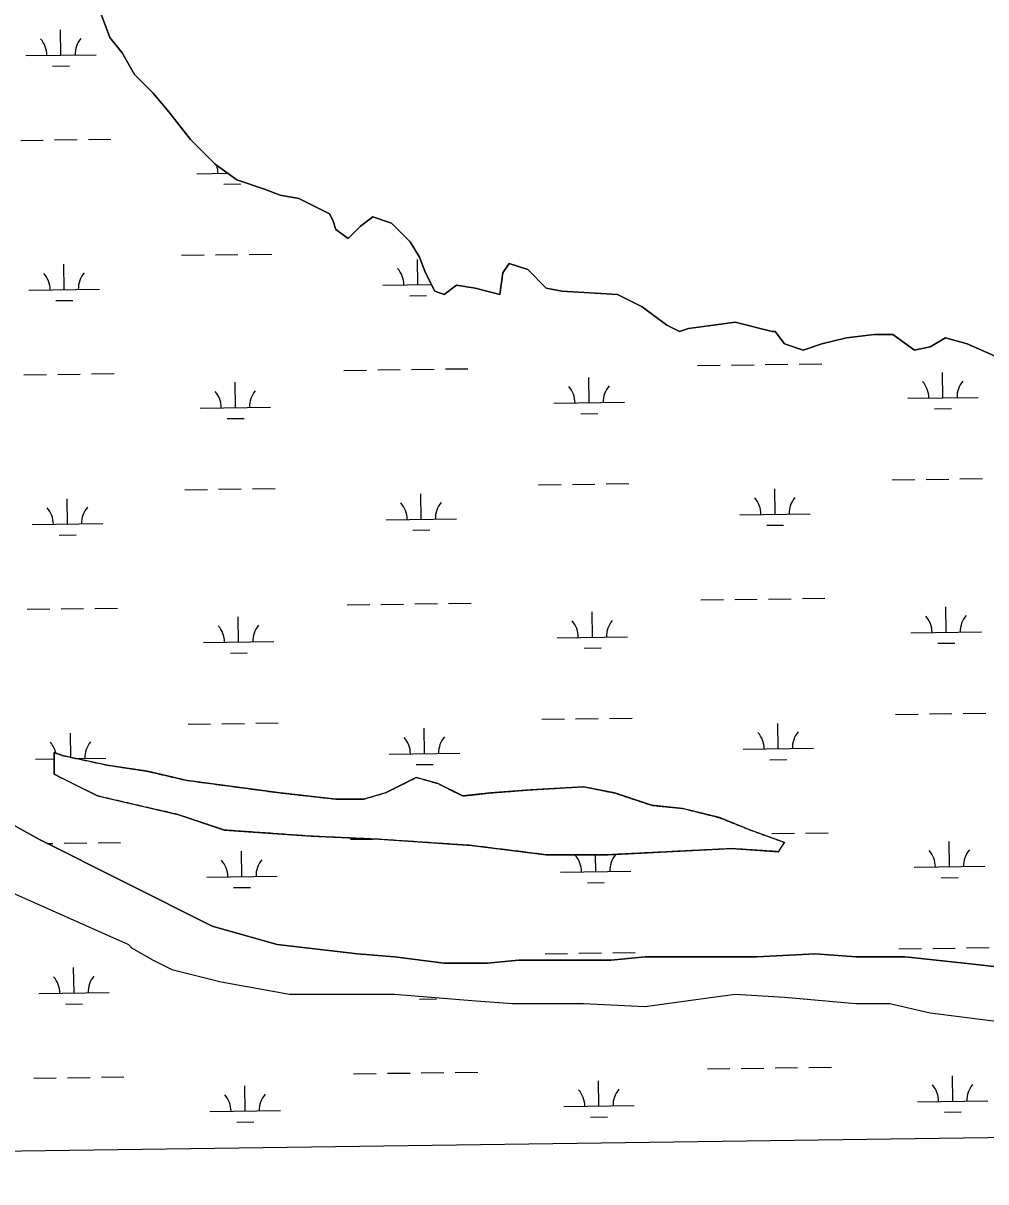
# Model space of a CAD drawing. Extents: x 3767014 to 3805179, y 361544 to 387384.
# Drawn here: x 3774384 to 3775749, y 366965 to 368609 of the extents above; entities that cross this region are included whole.
import ezdxf

# ---------------------------------------------------------------- set-up
doc = ezdxf.new("R2010")
doc.units = 0
for name, color, linetype in [('V-GRID-FRAM', 7, 'Continuous'), ('V-TOPO-SHOR', 7, 'Continuous'), ('V-WETL-SWMP', 7, 'Continuous')]:
    doc.layers.add(name, color=color, linetype=linetype)

msp = doc.modelspace()

# ---------------------------------------------------------------- linework, layer by layer
at = {"layer": 'V-GRID-FRAM'}
msp.add_lwpolyline([(3771006.872, 385146.094), (3802799.803, 385587.734), (3803060.286, 367407.215), (3771251.489, 366965.353), (3771006.872, 385146.094)], dxfattribs=at)
at = {"layer": 'V-TOPO-SHOR'}
for p, q in [((3774296.034, 367407.329), (3774533.112, 367301.897)), ((3774533.112, 367301.897), (3774537.503, 367297.504)), ((3774537.503, 367297.504), (3774568.235, 367279.933)), ((3774568.235, 367279.933), (3774594.577, 367266.754)), ((3774594.577, 367266.754), (3774664.823, 367249.182)), ((3774664.823, 367249.182), (3774761.411, 367231.61)), ((3774761.411, 367231.61), (3774910.682, 367231.61)), ((3774910.682, 367231.61), (3775020.441, 367222.824)), ((3775327.766, 367222.824), (3775393.621, 367231.61)), ((3775393.621, 367231.61), (3775463.866, 367227.217)), ((3775020.441, 367222.824), (3775077.516, 367218.431)), ((3775077.516, 367218.431), (3775178.494, 367218.431)), ((3775178.494, 367218.431), (3775266.301, 367214.038)), ((3775266.301, 367214.038), (3775327.766, 367222.824)), ((3775463.866, 367227.217), (3775564.844, 367218.431)), ((3775564.844, 367218.431), (3775613.138, 367218.431)), ((3775613.138, 367218.431), (3775670.213, 367205.252)), ((3775670.213, 367205.252), (3775806.314, 367187.68))]:
    msp.add_line(p, q, dxfattribs=at)
for points in [[(3774493.596, 368624.186), (3774506.767, 368589.042), (3774524.329, 368567.077), (3774541.89, 368536.326), (3774568.232, 368509.969), (3774590.184, 368483.611), (3774620.916, 368444.074), (3774656.039, 368408.93), (3774686.772, 368386.965), (3774726.285, 368373.786), (3774748.236, 368365), (3774774.579, 368360.607), (3774818.482, 368338.642), (3774822.872, 368329.856), (3774827.263, 368316.677), (3774844.824, 368303.498), (3774862.385, 368321.07), (3774879.947, 368334.249), (3774906.289, 368325.463), (3774932.631, 368299.105), (3774945.802, 368277.141), (3774954.583, 368255.176), (3774967.754, 368228.818), (3774980.925, 368224.425), (3774998.486, 368237.604), (3775024.828, 368233.211), (3775059.951, 368224.425), (3775064.341, 368255.176), (3775073.122, 368268.355), (3775099.464, 368259.569), (3775125.806, 368233.211), (3775147.758, 368228.818), (3775226.784, 368224.425), (3775261.907, 368206.853), (3775297.03, 368180.495), (3775314.591, 368171.709), (3775327.762, 368176.102), (3775362.885, 368180.495), (3775393.617, 368184.888), (3775446.302, 368171.709), (3775450.692, 368171.709), (3775463.863, 368154.137), (3775490.205, 368145.351), (3775516.547, 368154.137), (3775551.67, 368162.923), (3775591.183, 368167.316), (3775617.525, 368167.316), (3775648.258, 368145.351), (3775670.209, 368149.744), (3775692.161, 368162.923), (3775722.894, 368154.137), (3775762.407, 368136.565)], [(3774723.856, 367460.535), (3774792.145, 367455.654), (3774888.733, 367451.261), (3775020.443, 367442.475), (3775125.812, 367429.296), (3775213.619, 367429.296), (3775389.233, 367438.082), (3775455.088, 367433.689), (3775463.869, 367446.868), (3775415.575, 367464.44), (3775371.671, 367482.012), (3775318.987, 367495.191), (3775275.084, 367499.584), (3775222.399, 367517.156), (3775178.496, 367525.942), (3775103.86, 367521.549), (3775046.786, 367517.156), (3775007.272, 367512.763), (3774972.15, 367530.335), (3774941.417, 367539.121), (3774897.514, 367517.156), (3774866.781, 367508.37), (3774827.268, 367508.37), (3774748.242, 367517.156), (3774616.531, 367534.728), (3774559.457, 367547.907), (3774502.382, 367556.693), (3774440.917, 367569.872), (3774427.746, 367574.265), (3774427.746, 367543.514), (3774489.211, 367512.763), (3774603.36, 367486.405), (3774669.215, 367464.44), (3774723.856, 367460.535)], [(3775837.046, 367262.36), (3775718.506, 367275.539), (3775635.089, 367284.325), (3775564.844, 367284.325), (3775507.769, 367288.718), (3775424.353, 367284.325), (3775266.3, 367284.325), (3775218.006, 367279.932), (3775086.296, 367279.932), (3775042.392, 367275.539), (3774980.927, 367275.539), (3774910.682, 367284.325), (3774857.998, 367288.718), (3774743.849, 367301.897), (3774651.651, 367328.255), (3774405.792, 367451.259), (3774326.765, 367495.189)]]:
    msp.add_lwpolyline(points, dxfattribs=at)
at = {"layer": 'V-WETL-SWMP'}
for p, q in [((3774506.767, 368589.042), (3774493.596, 368624.186)), ((3774437.359, 368563.767), (3774436.859, 368599.764)), ((3774524.329, 368567.077), (3774506.767, 368589.042)), ((3774387.364, 368563.073), (3774487.355, 368564.462)), ((3774541.89, 368536.326), (3774524.329, 368567.077)), ((3774425.575, 368548.171), (3774449.573, 368548.505)), ((3774568.232, 368509.969), (3774541.89, 368536.326)), ((3774590.184, 368483.611), (3774568.232, 368509.969)), ((3774620.916, 368444.074), (3774590.184, 368483.611)), ((3774428.184, 368443.557), (3774460.181, 368444.002)), ((3774476.18, 368444.224), (3774508.177, 368444.669)), ((3774656.039, 368408.93), (3774620.916, 368444.074)), ((3774380.189, 368442.891), (3774412.186, 368443.335)), ((3774630.186, 368395.617), (3774673.819, 368396.223)), ((3774686.772, 368386.965), (3774656.039, 368408.93)), ((3774668.396, 368380.715), (3774692.394, 368381.048)), ((3774726.285, 368373.786), (3774686.772, 368386.965)), ((3774748.236, 368365), (3774726.285, 368373.786)), ((3774774.579, 368360.607), (3774748.236, 368365)), ((3774818.482, 368338.642), (3774774.579, 368360.607)), ((3774822.872, 368329.856), (3774818.482, 368338.642)), ((3774827.263, 368316.677), (3774822.872, 368329.856)), ((3774879.947, 368334.249), (3774862.385, 368321.07)), ((3774906.289, 368325.463), (3774879.947, 368334.249)), ((3774844.824, 368303.498), (3774827.263, 368316.677)), ((3774862.385, 368321.07), (3774844.824, 368303.498)), ((3774932.631, 368299.105), (3774906.289, 368325.463)), ((3774945.802, 368277.141), (3774932.631, 368299.105)), ((3774608.383, 368279.871), (3774640.38, 368280.315)), ((3774656.379, 368280.537), (3774688.376, 368280.982)), ((3774704.374, 368281.204), (3774736.371, 368281.648)), ((3774441.98, 368231.125), (3774441.48, 368267.121)), ((3774943.84, 368238.096), (3774943.34, 368274.092)), ((3774954.583, 368255.176), (3774945.802, 368277.141)), ((3775073.122, 368268.355), (3775064.341, 368255.176)), ((3775099.464, 368259.569), (3775073.122, 368268.355)), ((3774967.754, 368228.818), (3774954.583, 368255.176)), ((3775064.341, 368255.176), (3775059.951, 368224.425)), ((3775125.806, 368233.211), (3775099.464, 368259.569)), ((3774391.985, 368230.43), (3774491.975, 368231.819)), ((3774893.845, 368237.401), (3774962.985, 368238.362)), ((3774998.486, 368237.604), (3774980.925, 368224.425)), ((3775024.828, 368233.211), (3774998.486, 368237.604)), ((3775059.951, 368224.425), (3775024.828, 368233.211)), ((3775147.758, 368228.818), (3775125.806, 368233.211)), ((3774430.196, 368215.528), (3774454.193, 368215.862)), ((3774932.055, 368222.5), (3774956.053, 368222.833)), ((3774980.925, 368224.425), (3774967.754, 368228.818)), ((3775226.784, 368224.425), (3775147.758, 368228.818)), ((3775261.907, 368206.853), (3775226.784, 368224.425)), ((3775297.03, 368180.495), (3775261.907, 368206.853)), ((3775393.617, 368184.888), (3775362.885, 368180.495)), ((3775446.302, 368171.709), (3775393.617, 368184.888)), ((3775314.591, 368171.709), (3775297.03, 368180.495)), ((3775327.762, 368176.102), (3775314.591, 368171.709)), ((3775362.885, 368180.495), (3775327.762, 368176.102)), ((3775450.692, 368171.709), (3775446.302, 368171.709)), ((3775463.863, 368154.137), (3775450.692, 368171.709)), ((3775591.183, 368167.316), (3775551.67, 368162.923)), ((3775617.525, 368167.316), (3775591.183, 368167.316)), ((3775648.258, 368145.351), (3775617.525, 368167.316)), ((3775490.205, 368145.351), (3775463.863, 368154.137)), ((3775516.547, 368154.137), (3775490.205, 368145.351)), ((3775551.67, 368162.923), (3775516.547, 368154.137)), ((3775670.209, 368149.744), (3775648.258, 368145.351)), ((3775692.161, 368162.923), (3775670.209, 368149.744)), ((3775722.894, 368154.137), (3775692.161, 368162.923)), ((3775762.407, 368136.565), (3775722.894, 368154.137)), ((3774838.674, 368116.553), (3774870.671, 368116.997)), ((3774886.669, 368117.219), (3774918.666, 368117.664)), ((3774934.665, 368117.886), (3774966.662, 368118.33)), ((3774982.66, 368118.553), (3775014.657, 368118.997)), ((3775340.533, 368123.524), (3775372.53, 368123.968)), ((3775388.529, 368124.191), (3775420.526, 368124.635)), ((3775436.524, 368124.857), (3775468.521, 368125.302)), ((3775484.52, 368125.524), (3775516.517, 368125.969)), ((3774384.81, 368110.248), (3774416.807, 368110.692)), ((3774432.805, 368110.914), (3774464.802, 368111.359)), ((3774480.8, 368111.581), (3774512.797, 368112.026)), ((3774684.802, 368063.668), (3774684.302, 368099.665)), ((3775186.661, 368070.64), (3775186.161, 368106.636)), ((3775688.521, 368077.611), (3775688.021, 368113.608)), ((3775136.666, 368069.945), (3775236.656, 368071.334)), ((3775638.526, 368076.917), (3775738.516, 368078.306)), ((3774634.806, 368062.974), (3774734.797, 368064.363)), ((3775174.877, 368055.043), (3775198.874, 368055.377)), ((3775676.736, 368062.015), (3775700.734, 368062.348)), ((3774673.017, 368048.072), (3774697.015, 368048.405)), ((3775114.864, 367954.199), (3775146.861, 367954.644)), ((3775162.859, 367954.866), (3775194.856, 367955.31)), ((3775210.854, 367955.533), (3775242.851, 367955.977)), ((3775616.723, 367961.171), (3775648.72, 367961.615)), ((3775664.719, 367961.837), (3775696.715, 367962.282)), ((3775712.714, 367962.504), (3775744.711, 367962.948)), ((3774446.601, 367898.482), (3774446.101, 367934.478)), ((3774613.004, 367947.228), (3774645.001, 367947.672)), ((3774660.999, 367947.894), (3774692.996, 367948.339)), ((3774708.995, 367948.561), (3774740.992, 367949.006)), ((3774948.461, 367905.453), (3774947.961, 367941.45)), ((3775450.32, 367912.425), (3775449.82, 367948.421)), ((3774898.465, 367904.759), (3774998.456, 367906.148)), ((3775400.325, 367911.73), (3775500.315, 367913.119)), ((3774396.606, 367897.787), (3774496.596, 367899.176)), ((3774936.676, 367889.857), (3774960.674, 367890.19)), ((3775438.536, 367896.828), (3775462.533, 367897.162)), ((3774434.817, 367882.885), (3774458.814, 367883.219)), ((3774987.281, 367785.91), (3775019.278, 367786.354)), ((3775345.154, 367790.881), (3775377.151, 367791.326)), ((3775393.15, 367791.548), (3775425.147, 367791.992)), ((3775441.145, 367792.214), (3775473.142, 367792.659)), ((3775489.14, 367792.881), (3775521.137, 367793.326)), ((3774389.431, 367777.605), (3774421.427, 367778.049)), ((3774437.426, 367778.272), (3774469.423, 367778.716)), ((3774485.421, 367778.938), (3774517.418, 367779.383)), ((3774843.295, 367783.91), (3774875.292, 367784.354)), ((3774891.29, 367784.576), (3774923.287, 367785.021)), ((3774939.285, 367785.243), (3774971.282, 367785.688)), ((3775191.282, 367737.997), (3775190.782, 367773.993)), ((3775693.142, 367744.968), (3775692.642, 367780.965)), ((3774689.422, 367731.025), (3774688.922, 367767.022)), ((3775141.287, 367737.302), (3775241.277, 367738.691)), ((3775643.146, 367744.274), (3775743.137, 367745.663)), ((3774639.427, 367730.331), (3774739.418, 367731.72)), ((3775179.498, 367722.4), (3775203.495, 367722.734)), ((3775681.357, 367729.372), (3775705.355, 367729.705)), ((3774677.638, 367715.429), (3774701.636, 367715.762)), ((3775119.484, 367621.556), (3775151.481, 367622.001)), ((3775167.48, 367622.223), (3775199.477, 367622.667)), ((3775215.475, 367622.89), (3775247.472, 367623.334)), ((3775621.344, 367628.528), (3775653.341, 367628.972)), ((3775669.339, 367629.194), (3775701.336, 367629.639)), ((3775717.335, 367629.861), (3775749.332, 367630.306)), ((3774617.625, 367614.585), (3774649.622, 367615.029)), ((3774665.62, 367615.251), (3774697.617, 367615.696)), ((3774713.616, 367615.918), (3774745.613, 367616.363)), ((3774953.081, 367572.81), (3774952.581, 367608.807)), ((3775454.941, 367579.782), (3775454.441, 367615.778)), ((3774451.196, 367567.668), (3774450.722, 367601.835)), ((3774903.086, 367572.116), (3775003.077, 367573.505)), ((3775404.946, 367579.087), (3775504.936, 367580.476)), ((3774401.227, 367565.144), (3774427.746, 367565.513)), ((3774459.21, 367565.95), (3774501.217, 367566.533)), ((3774941.297, 367557.214), (3774965.295, 367557.547)), ((3775443.157, 367564.185), (3775467.154, 367564.519)), ((3774326.765, 367495.189), (3774405.792, 367451.259)), ((3775429.573, 367459.347), (3775429.767, 367459.349)), ((3775445.766, 367459.572), (3775477.763, 367460.016)), ((3775493.761, 367460.238), (3775525.758, 367460.683)), ((3774405.792, 367451.259), (3774651.651, 367328.255)), ((3774417.721, 367445.291), (3774426.048, 367445.406)), ((3774442.047, 367445.629), (3774474.044, 367446.073)), ((3774490.042, 367446.295), (3774522.039, 367446.74)), ((3774847.916, 367451.267), (3774879.087, 367451.7)), ((3775697.762, 367412.325), (3775697.262, 367448.322)), ((3774694.043, 367398.382), (3774693.543, 367434.379)), ((3775195.903, 367405.354), (3775195.57, 367429.296)), ((3775647.767, 367411.631), (3775747.758, 367413.02)), ((3774296.034, 367407.329), (3774533.112, 367301.897)), ((3774644.048, 367397.688), (3774744.038, 367399.077)), ((3775145.908, 367404.659), (3775245.898, 367406.048)), ((3775685.978, 367396.729), (3775709.976, 367397.062)), ((3774682.259, 367382.786), (3774706.256, 367383.119)), ((3775184.118, 367389.758), (3775208.116, 367390.091)), ((3774651.651, 367328.255), (3774743.849, 367301.897)), ((3774533.112, 367301.897), (3774537.503, 367297.504)), ((3774537.503, 367297.504), (3774568.235, 367279.933)), ((3774743.849, 367301.897), (3774857.998, 367288.718)), ((3775625.965, 367295.885), (3775657.962, 367296.329)), ((3775673.96, 367296.551), (3775705.957, 367296.996)), ((3775721.956, 367297.218), (3775753.952, 367297.663)), ((3774568.235, 367279.933), (3774594.577, 367266.754)), ((3774857.998, 367288.718), (3774910.682, 367284.325)), ((3774910.682, 367284.325), (3774980.927, 367275.539)), ((3775042.392, 367275.539), (3775086.296, 367279.932)), ((3775086.296, 367279.932), (3775218.006, 367279.932)), ((3775124.105, 367288.913), (3775156.102, 367289.358)), ((3775172.101, 367289.58), (3775204.098, 367290.024)), ((3775218.006, 367279.932), (3775266.3, 367284.325)), ((3775220.096, 367290.247), (3775252.093, 367290.691)), ((3775266.3, 367284.325), (3775424.353, 367284.325)), ((3775424.353, 367284.325), (3775507.769, 367288.718)), ((3775507.769, 367288.718), (3775564.844, 367284.325)), ((3775564.844, 367284.325), (3775635.089, 367284.325)), ((3775635.089, 367284.325), (3775718.506, 367275.539)), ((3774455.843, 367233.196), (3774455.343, 367269.192)), ((3774594.577, 367266.754), (3774664.823, 367249.182)), ((3774980.927, 367275.539), (3775042.392, 367275.539)), ((3775718.506, 367275.539), (3775837.046, 367262.36)), ((3774664.823, 367249.182), (3774761.411, 367231.61)), ((3774405.848, 367232.501), (3774505.838, 367233.89)), ((3774761.411, 367231.61), (3774910.682, 367231.61)), ((3774910.682, 367231.61), (3775020.441, 367222.824)), ((3775327.766, 367222.824), (3775393.621, 367231.61)), ((3775393.621, 367231.61), (3775463.866, 367227.217)), ((3774444.058, 367217.6), (3774468.056, 367217.933)), ((3774945.918, 367224.571), (3774969.915, 367224.904)), ((3775020.441, 367222.824), (3775077.516, 367218.431)), ((3775077.516, 367218.431), (3775178.494, 367218.431)), ((3775178.494, 367218.431), (3775266.301, 367214.038)), ((3775266.301, 367214.038), (3775327.766, 367222.824)), ((3775463.866, 367227.217), (3775564.844, 367218.431)), ((3775564.844, 367218.431), (3775613.138, 367218.431)), ((3775613.138, 367218.431), (3775670.213, 367205.252)), ((3775670.213, 367205.252), (3775806.314, 367187.68)), ((3774398.672, 367112.319), (3774430.669, 367112.764)), ((3774446.668, 367112.986), (3774478.664, 367113.43)), ((3774494.663, 367113.652), (3774526.66, 367114.097)), ((3774852.536, 367118.624), (3774884.533, 367119.068)), ((3774900.532, 367119.29), (3774932.529, 367119.735)), ((3774948.527, 367119.957), (3774980.524, 367120.402)), ((3774996.522, 367120.624), (3775028.519, 367121.068)), ((3775354.396, 367125.595), (3775386.393, 367126.04)), ((3775402.391, 367126.262), (3775434.388, 367126.706)), ((3775450.387, 367126.929), (3775482.384, 367127.373)), ((3775498.382, 367127.595), (3775530.379, 367128.04)), ((3775702.383, 367079.682), (3775701.883, 367115.679)), ((3774698.664, 367065.739), (3774698.164, 367101.736)), ((3775200.524, 367072.711), (3775200.024, 367108.707)), ((3775652.388, 367078.988), (3775752.378, 367080.377)), ((3774648.669, 367065.045), (3774748.659, 367066.434)), ((3775150.528, 367072.016), (3775250.519, 367073.405)), ((3775690.599, 367064.086), (3775714.596, 367064.419)), ((3774686.88, 367050.143), (3774710.877, 367050.477)), ((3775188.739, 367057.115), (3775212.737, 367057.448)), ((3776655.807, 367040.425), (3771251.489, 366965.353))]:
    msp.add_line(p, q, dxfattribs=at)
for centre, start, end in [((3774382.115, 368563.475), 0.024037, 41.567696), ((3774492.59, 368565.01), 140.024034, 181.567693), ((3774624.937, 368396.018), 0.024037, 18.653054), ((3774386.736, 368230.832), 0.024037, 41.567696), ((3774497.211, 368232.367), 140.024034, 181.567693), ((3774888.596, 368237.803), 0.024037, 41.567696), ((3775633.277, 368077.318), 0.024037, 41.567696), ((3775743.752, 368078.853), 140.024034, 181.567693), ((3774629.557, 368063.376), 0.024037, 41.567696), ((3774740.033, 368064.91), 140.024034, 181.567693), ((3775131.417, 368070.347), 0.024037, 41.567696), ((3775241.892, 368071.882), 140.024034, 181.567693), ((3775395.076, 367912.132), 0.024037, 41.567696), ((3775505.551, 367913.667), 140.024034, 181.567693), ((3774391.357, 367898.189), 0.024037, 41.567696), ((3774501.832, 367899.724), 140.024034, 181.567693), ((3774893.216, 367905.161), 0.024037, 41.567696), ((3775003.692, 367906.695), 140.024034, 181.567693), ((3774634.178, 367730.733), 0.024037, 41.567696), ((3774744.653, 367732.267), 140.024034, 181.567693), ((3775136.038, 367737.704), 0.024037, 41.567696), ((3775246.513, 367739.239), 140.024034, 181.567693), ((3775637.897, 367744.676), 0.024037, 41.567696), ((3775748.373, 367746.21), 140.024034, 181.567693), ((3774395.978, 367565.546), 12.876144, 41.567696), ((3774506.453, 367567.081), 140.024034, 181.567693), ((3774897.837, 367572.518), 0.024037, 41.567696), ((3775008.312, 367574.052), 140.024034, 181.567693), ((3775399.697, 367579.489), 0.024037, 41.567696), ((3775510.172, 367581.024), 140.024034, 181.567693), ((3775140.659, 367405.061), 0.024037, 41.567696), ((3775251.134, 367406.596), 140.024034, 181.567693), ((3775642.518, 367412.033), 0.024037, 41.567696), ((3775752.993, 367413.567), 140.024034, 181.567693), ((3774638.799, 367398.09), 0.024037, 41.567696), ((3774749.274, 367399.624), 140.024034, 181.567693), ((3774400.599, 367232.903), 0.024037, 41.567696), ((3774511.074, 367234.438), 140.024034, 181.567693), ((3775145.279, 367072.418), 0.024037, 41.567696), ((3775255.755, 367073.953), 140.024034, 181.567693), ((3775647.139, 367079.39), 0.024037, 41.567696), ((3775757.614, 367080.924), 140.024034, 181.567693), ((3774643.42, 367065.447), 0.024037, 41.567696), ((3774753.895, 367066.981), 140.024034, 181.567693)]:
    msp.add_arc(centre, 35.246, start, end, dxfattribs=at)
for points in [[(3774427.746, 367543.514), (3774427.746, 367574.265)], [(3774427.746, 367574.265), (3774440.917, 367569.872)], [(3774440.917, 367569.872), (3774502.382, 367556.693)], [(3774502.382, 367556.693), (3774559.457, 367547.907)], [(3774489.211, 367512.763), (3774427.746, 367543.514)], [(3774559.457, 367547.907), (3774616.531, 367534.728)], [(3774616.531, 367534.728), (3774748.242, 367517.156)], [(3774897.514, 367517.156), (3774941.417, 367539.121)], [(3774941.417, 367539.121), (3774972.15, 367530.335)], [(3774972.15, 367530.335), (3775007.272, 367512.763)], [(3775103.86, 367521.549), (3775178.496, 367525.942)], [(3775178.496, 367525.942), (3775222.399, 367517.156)], [(3774603.36, 367486.405), (3774489.211, 367512.763)], [(3774748.242, 367517.156), (3774827.268, 367508.37)], [(3774827.268, 367508.37), (3774866.781, 367508.37)], [(3774866.781, 367508.37), (3774897.514, 367517.156)], [(3775007.272, 367512.763), (3775046.786, 367517.156)], [(3775046.786, 367517.156), (3775103.86, 367521.549)], [(3775222.399, 367517.156), (3775275.084, 367499.584)], [(3775275.084, 367499.584), (3775318.987, 367495.191)], [(3775318.987, 367495.191), (3775371.671, 367482.012)], [(3774669.215, 367464.44), (3774603.36, 367486.405)], [(3775371.671, 367482.012), (3775415.575, 367464.44)], [(3774792.145, 367455.654), (3774669.215, 367464.44)], [(3775415.575, 367464.44), (3775463.869, 367446.868)], [(3774888.733, 367451.261), (3774792.145, 367455.654)], [(3775020.443, 367442.475), (3774888.733, 367451.261)], [(3775125.812, 367429.296), (3775020.443, 367442.475)], [(3775463.869, 367446.868), (3775455.088, 367433.689)], [(3775213.619, 367429.296), (3775125.812, 367429.296)], [(3775389.233, 367438.082), (3775213.619, 367429.296)], [(3775455.088, 367433.689), (3775389.233, 367438.082)]]:
    msp.add_open_spline(points, degree=1, dxfattribs=at)

doc.saveas('drawing.dxf')
